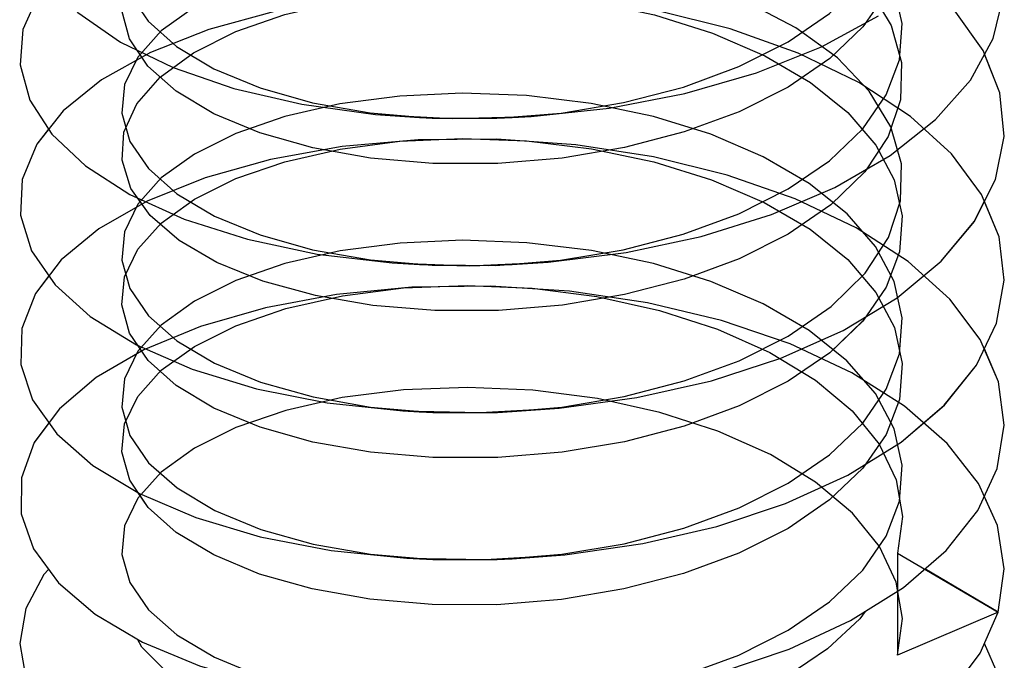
# Paper-space layout '005_EXP_CORICANT_PE_DRAWING_3_1' of a CAD drawing. Header units: millimetres. Extents: x 6 to 413, y 7 to 290.
# Tile 314 of 362: x 211.882 to 212.404, y 252.573 to 252.912. Entities that reach past the tile are written whole.
import ezdxf

# ---------------------------------------------------------------- set-up
doc = ezdxf.new("R2010")
doc.units = ezdxf.units.MM
doc.header["$LTSCALE"] = 23.1
doc.layers.get('0').update_dxf_attribs({"linetype": 'CONTINUOUS'})
doc.layers.add('124100000694A_M3X4P5_C_NI_BL129', color=7, linetype='CONTINUOUS')

# ---------------------------------------------------------------- blocks, each defined once
blk = doc.blocks.new('124100000694A_M3X4P5_C_NI_BL129', base_point=(212.14293, 252.91623))
at = {"layer": '124100000694A_M3X4P5_C_NI_BL129', "color": 7, "linetype": 'Continuous'}
for p, q in [((211.94991, 252.88776), (211.94427, 252.89615)), ((212.31141, 252.8917), (212.28931, 252.8766)), ((211.95108, 252.80853), (211.94441, 252.8179)), ((212.312, 252.81424), (212.28931, 252.79866)), ((211.95, 252.73177), (211.94473, 252.73957)), ((211.94999, 252.65385), (211.94472, 252.66164)), ((212.40072, 252.5984), (212.36172, 252.62123)), ((212.39117, 252.57655), (212.40071, 252.5984))]:
    blk.add_line(p, q, dxfattribs=at)
for points in [[(212.38594, 252.88028), (212.39804, 252.90233), (212.40358, 252.92505), (212.40244, 252.94779), (212.39469, 252.97027), (212.39371, 252.97176)], [(211.89716, 252.93215), (211.89183, 252.92572), (211.88368, 252.90721), (211.88219, 252.88836), (211.88733, 252.86969)], [(211.89598, 252.93337), (211.9127, 252.91612), (211.93534, 252.90049)], [(212.2725, 252.88415), (212.30705, 252.89796), (212.33732, 252.91432)], [(212.33039, 252.91058), (212.32894, 252.90848), (212.31141, 252.8917)], [(211.93534, 252.90049), (211.96323, 252.88693), (211.99548, 252.87587), (212.03159, 252.86749), (212.07062, 252.86212), (212.09383, 252.86047)], [(212.38804, 252.80541), (212.39925, 252.82763), (212.40382, 252.85046), (212.40164, 252.87349), (212.39351, 252.89408)], [(212.06799, 252.83897), (212.03737, 252.84438), (212.00932, 252.85229), (211.98481, 252.86247), (211.96487, 252.87442), (211.94991, 252.88776)], [(212.14302, 252.8605), (212.15309, 252.86107), (212.19447, 252.86552), (212.23462, 252.87326), (212.2725, 252.88415)], [(212.34344, 252.84036), (212.36752, 252.85942), (212.38594, 252.88028)], [(212.28931, 252.8766), (212.2634, 252.86358), (212.23423, 252.85282), (212.20251, 252.84455)], [(211.88733, 252.86969), (211.89898, 252.85169), (211.91683, 252.83486), (211.9404, 252.81972)], [(212.09383, 252.86047), (212.11148, 252.85994), (212.14302, 252.8605)], [(212.09411, 252.86045), (212.10061, 252.86012), (212.13487, 252.86008), (212.14299, 252.86049)], [(211.89729, 252.8543), (211.89094, 252.84633), (211.88331, 252.8277), (211.88239, 252.80867), (211.88824, 252.78985)], [(212.20251, 252.84455), (212.16953, 252.839), (212.13539, 252.83616), (212.10105, 252.83616), (212.06799, 252.83897)], [(212.2805, 252.80903), (212.31417, 252.82344), (212.34344, 252.84036)], [(212.33086, 252.83309), (212.32997, 252.83175), (212.312, 252.81424)], [(211.9404, 252.81972), (211.9692, 252.80662), (212.00264, 252.79597), (212.03969, 252.78815), (212.07932, 252.78343), (212.09384, 252.78253)], [(212.38917, 252.72919), (212.39984, 252.75145), (212.4039, 252.77425), (212.4012, 252.79726), (212.39338, 252.81599)], [(212.06923, 252.76087), (212.03869, 252.76614), (212.01088, 252.77382), (211.98651, 252.78369), (211.9664, 252.79539), (211.95108, 252.80853)], [(212.14299, 252.78255), (212.16213, 252.78382), (212.2035, 252.78901), (212.2433, 252.79748), (212.2805, 252.80903)], [(212.34706, 252.76493), (212.37048, 252.78432), (212.38804, 252.80541)], [(212.28931, 252.79866), (212.2634, 252.78564), (212.23429, 252.7749), (212.20264, 252.76663), (212.16964, 252.76107), (212.13586, 252.75824), (212.10199, 252.75818), (212.06923, 252.76087)], [(211.88824, 252.78985), (211.90066, 252.77181), (211.91935, 252.75502), (211.94381, 252.73997)], [(212.09384, 252.78253), (212.12031, 252.78196), (212.14299, 252.78255)], [(212.09401, 252.78252), (212.13043, 252.78199), (212.14297, 252.78255)], [(211.89742, 252.77652), (211.89026, 252.76723), (211.88307, 252.74863), (211.88254, 252.72964), (211.88877, 252.71086)], [(212.28542, 252.73294), (212.31848, 252.74768), (212.34706, 252.76493)], [(212.33061, 252.755), (212.329, 252.75266), (212.31146, 252.73586), (212.28931, 252.72072)], [(211.94381, 252.73997), (211.97335, 252.72714), (212.00745, 252.71679), (212.045, 252.70937), (212.08503, 252.70508), (212.09373, 252.70459)], [(212.38981, 252.65226), (212.40017, 252.67454), (212.40392, 252.69744), (212.4009, 252.72041), (212.39335, 252.7379)], [(212.14301, 252.70461), (212.16795, 252.7064), (212.20918, 252.71207), (212.2487, 252.72098), (212.28542, 252.73294)], [(212.06791, 252.6831), (212.03729, 252.68851), (212.0094, 252.69638), (211.98495, 252.70652), (211.96496, 252.71847), (211.95, 252.73177)], [(212.34919, 252.6885), (212.37213, 252.70804), (212.38917, 252.72919)], [(212.28931, 252.72072), (212.26335, 252.70768), (212.23421, 252.69693), (212.20261, 252.68868), (212.16958, 252.68312), (212.1354, 252.68028), (212.10102, 252.68028), (212.06791, 252.6831)], [(211.88877, 252.71086), (211.90159, 252.69284), (211.92067, 252.67612), (211.94547, 252.66118)], [(212.09373, 252.70459), (212.12625, 252.70408), (212.14301, 252.70461)], [(212.09411, 252.70457), (212.1009, 252.70422), (212.13521, 252.70421), (212.14298, 252.70461)], [(211.89746, 252.69865), (211.88969, 252.68826), (211.88284, 252.66954), (211.88274, 252.65052), (211.88931, 252.63188)], [(212.28799, 252.65598), (212.3209, 252.67101), (212.34919, 252.6885)], [(212.33053, 252.67697), (212.32889, 252.6746), (212.31133, 252.65781), (212.28931, 252.64278)], [(211.94547, 252.66118), (211.97533, 252.64848), (212.0095, 252.63835), (212.04706, 252.63112), (212.08711, 252.62701), (212.09387, 252.62664)], [(212.40072, 252.5984), (212.40393, 252.62126), (212.4004, 252.6442), (212.3933, 252.65977)], [(212.28931, 252.64278), (212.26324, 252.62969), (212.23389, 252.61889), (212.20229, 252.61067), (212.16916, 252.60513), (212.13494, 252.60232), (212.10059, 252.60235), (212.06755, 252.6052), (212.03696, 252.61064), (212.00914, 252.61853), (211.9848, 252.62865), (211.96486, 252.6406), (211.94999, 252.65385)], [(212.14301, 252.62667), (212.17096, 252.62875), (212.21227, 252.63469), (212.25144, 252.64379), (212.28799, 252.65598)], [(212.35047, 252.61149), (212.3731, 252.63109), (212.38981, 252.65226)], [(211.88931, 252.63188), (211.90249, 252.61393), (211.92195, 252.59726), (211.94713, 252.58241), (211.97729, 252.56984), (212.01171, 252.55988), (212.0495, 252.55283), (212.09372, 252.54871)], [(212.09387, 252.62664), (212.12887, 252.62618), (212.14301, 252.62667)], [(212.09405, 252.62663), (212.10089, 252.62628), (212.13513, 252.62627), (212.14298, 252.62666)], [(211.89729, 252.62102), (211.89476, 252.61828), (211.88516, 252.60029), (211.88194, 252.58177), (211.88516, 252.56331), (211.89471, 252.54537), (211.91045, 252.52833), (211.93198, 252.51276)], [(212.14295, 252.54872), (212.17345, 252.55107), (212.21462, 252.55719), (212.25364, 252.56648), (212.28986, 252.57878), (212.32247, 252.59391), (212.35047, 252.61149)], [(212.33016, 252.59874), (212.32733, 252.59487), (212.31023, 252.579), (212.28931, 252.56483)], [(212.28931, 252.56483), (212.26255, 252.55145), (212.23237, 252.54048), (212.19964, 252.53218), (212.16528, 252.52672), (212.13029, 252.52421), (212.09565, 252.52465), (212.06237, 252.52798), (212.03139, 252.53403), (212.0036, 252.54257), (211.9798, 252.5533), (211.96066, 252.56586), (211.94673, 252.57982), (211.94438, 252.58403)], [(212.40072, 252.52046), (212.40393, 252.54279), (212.40071, 252.56521), (212.39345, 252.58178)], [(212.14295, 252.47078), (212.18443, 252.47442), (212.22423, 252.4812), (212.26178, 252.49096), (212.29651, 252.50356), (212.32762, 252.51882), (212.35418, 252.53634), (212.37553, 252.55572), (212.39117, 252.57655)]]:
    blk.add_lwpolyline(points, dxfattribs=at)

psp = doc.layouts.new('005_EXP_CORICANT_PE_DRAWING_3_1')

# ---------------------------------------------------------------- linework, layer by layer
at = {"color": 2, "linetype": 'Continuous'}
psp.add_line((212.34739, 252.62962), (212.34739, 252.57562), dxfattribs=at)
at = {"color": 6, "linetype": 'Continuous'}
for p, q in [((212.34739, 252.62962), (212.40072, 252.5984)), ((212.40072, 252.5984), (212.34739, 252.57562))]:
    psp.add_line(p, q, dxfattribs=at)
at = {"color": 2, "linetype": 'Continuous'}
for points in [[(212.28931, 252.90055), (212.3113, 252.91557), (212.32893, 252.93241), (212.34139, 252.95047), (212.34834, 252.96911), (212.34975, 252.98827), (212.34552, 253.00732), (212.33573, 253.02577), (212.32076, 253.04312), (212.30088, 253.05909), (212.2765, 253.07334), (212.24859, 253.08532), (212.21803, 253.09481), (212.18525, 253.10172), (212.15104, 253.1059), (212.11691, 253.1072), (212.08398, 253.10576), (212.05218, 253.10161), (212.0227, 253.0949), (211.99657, 253.08589)], [(211.99657, 253.06194), (212.0225, 253.0709), (212.05179, 253.0776), (212.08359, 253.08178), (212.1166, 253.08326), (212.15078, 253.08197), (212.18511, 253.0778), (212.2181, 253.07084), (212.24869, 253.06134), (212.27671, 253.04928), (212.30118, 253.03494), (212.32108, 253.01887), (212.33601, 253.00142), (212.3457, 252.98286), (212.34979, 252.96385), (212.34827, 252.94484), (212.34131, 252.92638), (212.32894, 252.90848), (212.31141, 252.8917), (212.2893, 252.8766)], [(212.2893, 252.82261), (212.31128, 252.83761), (212.3289, 252.85444), (212.34137, 252.87249), (212.34833, 252.89113), (212.34976, 252.91025), (212.34555, 252.92929), (212.33575, 252.9478), (212.32078, 252.96516), (212.3009, 252.98113), (212.27652, 252.99538), (212.24862, 253.00737), (212.21812, 253.01684), (212.1852, 253.02379), (212.15091, 253.02796), (212.11675, 253.02926), (212.08377, 253.0278), (212.05197, 253.02363), (212.02262, 253.01693), (211.99657, 253.00795)], [(211.99657, 253.00795), (211.97458, 252.99702), (211.95696, 252.98431), (211.94449, 252.97037), (211.93754, 252.95581), (211.93611, 252.94077), (211.94033, 252.92585), (211.95011, 252.91147), (211.96508, 252.89821), (211.98495, 252.88634), (212.00934, 252.87623), (212.03724, 252.86835), (212.06776, 252.86295), (212.10061, 252.86012), (212.13487, 252.86009), (212.16902, 252.86288), (212.20196, 252.86838), (212.23377, 252.87662), (212.2632, 252.88744), (212.28931, 252.90055)], [(212.2893, 252.8766), (212.2634, 252.86358), (212.23423, 252.85282), (212.20251, 252.84454), (212.16953, 252.839), (212.13539, 252.83616), (212.10105, 252.83616), (212.06799, 252.83897), (212.03737, 252.84438), (212.00932, 252.85229), (211.98481, 252.86247), (211.96487, 252.87442), (211.94991, 252.88776), (211.94018, 252.90223), (211.93608, 252.91716), (211.9376, 252.93209), (211.94456, 252.94653), (211.95694, 252.96035), (211.97448, 252.97302), (211.99656, 252.984)], [(212.23691, 252.98745), (212.26699, 252.97596), (212.29369, 252.96188), (212.31579, 252.94575), (212.33259, 252.92817), (212.34398, 252.90921), (212.34944, 252.88957), (212.34887, 252.86985), (212.34237, 252.85051), (212.32997, 252.83175), (212.312, 252.81424), (212.28931, 252.79866)], [(212.28931, 252.74466), (212.31214, 252.76036), (212.33017, 252.77798), (212.34253, 252.79684), (212.34894, 252.81625), (212.34939, 252.836), (212.3438, 252.85563), (212.33231, 252.87453), (212.31546, 252.89204), (212.29337, 252.90808), (212.26678, 252.92205), (212.23691, 252.93345)], [(211.99656, 252.93001), (211.97454, 252.91905), (211.95702, 252.90643), (211.94458, 252.89256), (211.93756, 252.87794), (211.93611, 252.86283), (211.94037, 252.84783), (211.9502, 252.83344), (211.9653, 252.82011), (211.98522, 252.80827), (212.00941, 252.79826), (212.0372, 252.79042), (212.06785, 252.78499), (212.10055, 252.78218), (212.13445, 252.78213), (212.16862, 252.78489), (212.20184, 252.79041), (212.23369, 252.79866), (212.26315, 252.80948), (212.2893, 252.82261)], [(211.99657, 252.90606), (212.02255, 252.91503), (212.05191, 252.92173), (212.08375, 252.92591), (212.11707, 252.92737), (212.15142, 252.92604), (212.18555, 252.92184), (212.21845, 252.91487), (212.24921, 252.90526), (212.27701, 252.89325), (212.30111, 252.8791), (212.32089, 252.86316), (212.33583, 252.84579), (212.34555, 252.8274), (212.34976, 252.80839), (212.34833, 252.78926), (212.34137, 252.77061), (212.32898, 252.75264), (212.31145, 252.73585), (212.28931, 252.72072)], [(211.93723, 252.85279), (211.94401, 252.86778), (211.95643, 252.88195), (211.97411, 252.89485), (211.99657, 252.90606)], [(212.28931, 252.66672), (212.31127, 252.68171), (212.32888, 252.69852), (212.34135, 252.71658), (212.34833, 252.73523), (212.34976, 252.75432), (212.34551, 252.77351), (212.33561, 252.79212), (212.32055, 252.80949), (212.30055, 252.82549), (212.27615, 252.83968), (212.24835, 252.85158), (212.2179, 252.86101), (212.18494, 252.86794), (212.15066, 252.8721), (212.11651, 252.87337), (212.08343, 252.87188), (212.05169, 252.8677), (212.02251, 252.86102), (211.99657, 252.85206)], [(211.99657, 252.85206), (211.9746, 252.84115), (211.95699, 252.82845), (211.94451, 252.81452), (211.93754, 252.79993), (211.9361, 252.78494), (211.94035, 252.76992), (211.95022, 252.75547), (211.96525, 252.7422), (211.9852, 252.73033), (212.00959, 252.72026), (212.03744, 252.71242), (212.06791, 252.70704), (212.1009, 252.70422), (212.13521, 252.70422), (212.16937, 252.70704), (212.20242, 252.71259), (212.23418, 252.72086), (212.26335, 252.73162), (212.28931, 252.74466)], [(212.28931, 252.79866), (212.2634, 252.78564), (212.23429, 252.7749), (212.20263, 252.76663), (212.16965, 252.76107), (212.13586, 252.75824), (212.10198, 252.75818), (212.06923, 252.76087), (212.03869, 252.76614), (212.01088, 252.77382), (211.9865, 252.78369), (211.9664, 252.79539), (211.95108, 252.80853), (211.94088, 252.82286), (211.93622, 252.83782), (211.93723, 252.85279)], [(211.99656, 252.82812), (212.02258, 252.83709), (212.05183, 252.84378), (212.08342, 252.84794), (212.1165, 252.84943), (212.15071, 252.84815), (212.18507, 252.84398), (212.21814, 252.837), (212.24874, 252.82749), (212.27658, 252.81552), (212.30099, 252.80125), (212.32095, 252.78516), (212.33588, 252.7678), (212.34563, 252.74924), (212.34979, 252.73009), (212.34828, 252.7111), (212.34132, 252.69256), (212.32889, 252.6746), (212.31133, 252.65781), (212.2893, 252.64278)], [(212.28931, 252.72072), (212.26335, 252.70768), (212.23421, 252.69693), (212.20261, 252.68868), (212.16958, 252.68312), (212.1354, 252.68028), (212.10102, 252.68028), (212.06791, 252.6831), (212.03729, 252.68851), (212.0094, 252.69638), (211.98495, 252.70651), (211.96496, 252.71847), (211.95, 252.73177), (211.94023, 252.74623), (211.93608, 252.76124), (211.93759, 252.77615), (211.94456, 252.79064), (211.95698, 252.8045), (211.97454, 252.81717), (211.99656, 252.82812)], [(212.2893, 252.58878), (212.3113, 252.60379), (212.32889, 252.6206), (212.34135, 252.63862), (212.34831, 252.65724), (212.34977, 252.67634), (212.34549, 252.69559), (212.33559, 252.71421), (212.32053, 252.73157), (212.30047, 252.7476), (212.27608, 252.76177), (212.24835, 252.77364), (212.21793, 252.78306), (212.18507, 252.78998), (212.15087, 252.79414), (212.11672, 252.79543), (212.08357, 252.79395), (212.05187, 252.78979), (212.02255, 252.78309), (211.99656, 252.77412)], [(211.99656, 252.77412), (211.97459, 252.7632), (211.95698, 252.75051), (211.94452, 252.73659), (211.93754, 252.72201), (211.9361, 252.70702), (211.94037, 252.69193), (211.95028, 252.67746), (211.96535, 252.66419), (211.98539, 252.6523), (212.00979, 252.64225), (212.03755, 252.63446), (212.06798, 252.62909), (212.10089, 252.62628), (212.13513, 252.62627), (212.16928, 252.62909), (212.2024, 252.63464), (212.23411, 252.6429), (212.26335, 252.65368), (212.28931, 252.66672)], [(211.99656, 252.75018), (212.0231, 252.7593), (212.05311, 252.76606), (212.08539, 252.77016), (212.11918, 252.77149), (212.15357, 252.76997), (212.18791, 252.76556), (212.22115, 252.75827), (212.25196, 252.74835), (212.27971, 252.73598), (212.30377, 252.72136), (212.32324, 252.70497), (212.33757, 252.68731), (212.34661, 252.66847), (212.34992, 252.64902), (212.34739, 252.62962)], [(212.2893, 252.64278), (212.26324, 252.62968), (212.23389, 252.61889), (212.20229, 252.61067), (212.16916, 252.60513), (212.13494, 252.60231), (212.10059, 252.60235), (212.06755, 252.6052), (212.03696, 252.61064), (212.00914, 252.61852), (211.9848, 252.62865), (211.96486, 252.6406), (211.94999, 252.65385), (211.94025, 252.66825), (211.93609, 252.68326), (211.93758, 252.6982), (211.94455, 252.71268), (211.95696, 252.72655), (211.97454, 252.73922), (211.99656, 252.75018)], [(212.34739, 252.57562), (212.34992, 252.59494), (212.34667, 252.61426), (212.33772, 252.63307), (212.32337, 252.65084), (212.3039, 252.66727), (212.2799, 252.68188), (212.25208, 252.6943), (212.22124, 252.70424), (212.18822, 252.71151), (212.15393, 252.71594), (212.11931, 252.71749), (212.08542, 252.71617), (212.05298, 252.71204), (212.02306, 252.70529), (211.99656, 252.69618)], [(211.99656, 252.69618), (211.97454, 252.68523), (211.95702, 252.6726), (211.94458, 252.65873), (211.93756, 252.64411), (211.93611, 252.629), (211.94037, 252.614), (211.9502, 252.59961), (211.9653, 252.58628), (211.98523, 252.57444), (212.00941, 252.56443), (212.0372, 252.55659), (212.06785, 252.55116), (212.10055, 252.54836), (212.13445, 252.5483), (212.16862, 252.55107), (212.20184, 252.55658), (212.23369, 252.56483), (212.26315, 252.57565), (212.2893, 252.58878)]]:
    psp.add_lwpolyline(points, dxfattribs=at)
at = {"color": 6, "linetype": 'Continuous'}
for points in [[(211.89183, 252.92572), (211.88368, 252.90721), (211.88219, 252.88836), (211.88733, 252.86969), (211.89898, 252.85169), (211.91683, 252.83486), (211.9404, 252.81972), (211.9692, 252.80662), (212.00264, 252.79597), (212.03969, 252.78815), (212.07932, 252.78343), (212.12031, 252.78196), (212.16213, 252.78382), (212.2035, 252.78901), (212.2433, 252.79748), (212.2805, 252.80903), (212.31417, 252.82344), (212.34344, 252.84036), (212.36752, 252.85942), (212.38594, 252.88028), (212.39804, 252.90233), (212.40358, 252.92505)], [(212.01703, 252.91669), (211.98219, 252.90718), (211.95127, 252.89494), (211.92531, 252.88041), (211.905, 252.864), (211.89094, 252.84633), (211.88331, 252.8277), (211.88238, 252.80867), (211.88824, 252.78986), (211.90066, 252.77181), (211.91935, 252.75502), (211.94381, 252.73997), (211.97334, 252.72714), (212.00745, 252.71679), (212.045, 252.70937), (212.08503, 252.70508), (212.12625, 252.70408), (212.16795, 252.7064), (212.20918, 252.71207), (212.2487, 252.72098), (212.28543, 252.73294), (212.31848, 252.74768), (212.34706, 252.76493), (212.37048, 252.78432), (212.38805, 252.80541), (212.39925, 252.82763), (212.40382, 252.85046), (212.40164, 252.87349), (212.39274, 252.89604), (212.37735, 252.91762)], [(212.25364, 252.56648), (212.28986, 252.57878), (212.32247, 252.59391), (212.35048, 252.61149), (212.3731, 252.63109), (212.38981, 252.65226), (212.40018, 252.67454), (212.40393, 252.69744), (212.4009, 252.72041), (212.39122, 252.74284), (212.37511, 252.7642), (212.35292, 252.7841), (212.32531, 252.80195), (212.29298, 252.81737), (212.25703, 252.82995), (212.21792, 252.83958), (212.17675, 252.84598), (212.13479, 252.84902), (212.09318, 252.84868), (212.05291, 252.84505), (212.01496, 252.83828), (211.98032, 252.82861), (211.94959, 252.8162), (211.9239, 252.80151), (211.90393, 252.78499), (211.89026, 252.76723), (211.88306, 252.74863), (211.88254, 252.72964), (211.88877, 252.71086), (211.90159, 252.69284), (211.92067, 252.67612), (211.94547, 252.66118), (211.97532, 252.64848), (212.0095, 252.63835), (212.04706, 252.63112), (212.08711, 252.62701), (212.12887, 252.62618), (212.17096, 252.62875), (212.21227, 252.63469), (212.25144, 252.64379), (212.28799, 252.65598), (212.3209, 252.67101), (212.34919, 252.6885), (212.37214, 252.70804), (212.38917, 252.72919), (212.39985, 252.75145), (212.4039, 252.77425), (212.4012, 252.79726), (212.39181, 252.81976), (212.37594, 252.84124), (212.35415, 252.8611), (212.32685, 252.87903), (212.29466, 252.89462), (212.25855, 252.90744), (212.21957, 252.91719)], [(211.9127, 252.91612), (211.93534, 252.90049), (211.96323, 252.88693), (211.99548, 252.87587), (212.03159, 252.86749), (212.07062, 252.86212), (212.11148, 252.85994), (212.15309, 252.86107), (212.19447, 252.86552), (212.23462, 252.87326), (212.2725, 252.88415), (212.30705, 252.89796), (212.33732, 252.91432)], [(212.40072, 252.5984), (212.40393, 252.62126), (212.4004, 252.6442), (212.3902, 252.66658), (212.37368, 252.68779), (212.35104, 252.70756), (212.32303, 252.72526), (212.29033, 252.7405), (212.25402, 252.75289), (212.21477, 252.76225), (212.17349, 252.7684), (212.13146, 252.77117), (212.0899, 252.77057), (212.04983, 252.76669), (212.01217, 252.7597), (211.97783, 252.74981), (211.94767, 252.73733), (211.92256, 252.72264), (211.90308, 252.70616), (211.88968, 252.68826), (211.88283, 252.66954), (211.88273, 252.65052), (211.88931, 252.63188), (211.90249, 252.61393), (211.92195, 252.59726), (211.94713, 252.58242), (211.97729, 252.56984)]]:
    psp.add_lwpolyline(points, dxfattribs=at)

# ---------------------------------------------------------------- block references
at = {"layer": '124100000694A_M3X4P5_C_NI_BL129'}
psp.add_blockref('124100000694A_M3X4P5_C_NI_BL129', (212.14293, 252.91623), dxfattribs=at)

doc.saveas('drawing.dxf')
